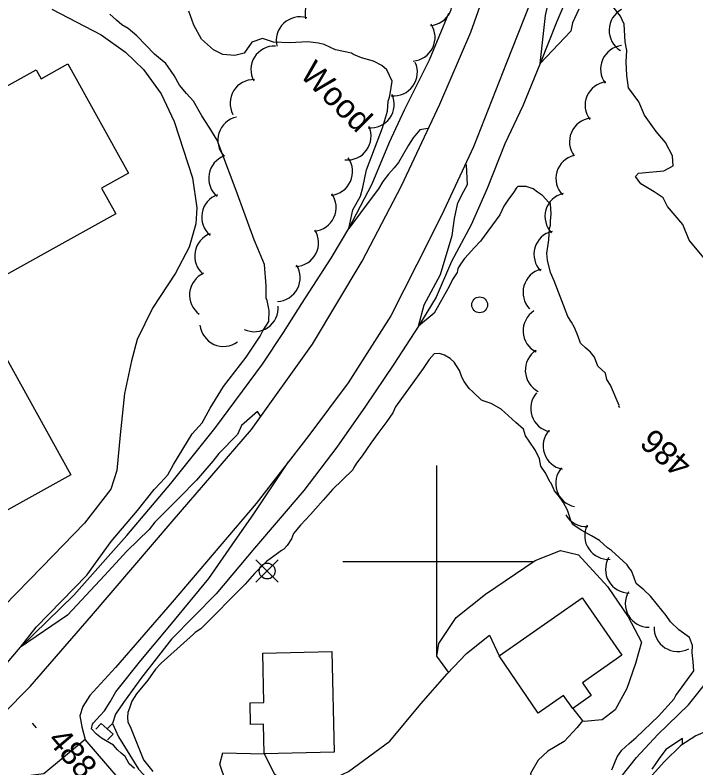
# Model space of a CAD drawing. Extents: x 642515 to 647219, y 6080136 to 6084356.
# Drawn here: x 643746.7 to 643832.8, y 6081773.9 to 6081869.2 of the extents above; entities that cross this region are included whole.
import ezdxf

# ---------------------------------------------------------------- set-up
doc = ezdxf.new("R2010")
doc.units = 0
for name, color, linetype in [('Level 1', 7, 'Continuous'), ('Level 19', 7, 'Continuous'), ('Level 2', 7, 'Continuous'), ('Level 21', 7, 'Continuous'), ('Level 26', 7, 'Continuous'), ('Level 3', 7, 'Continuous'), ('Level 31', 7, 'Continuous'), ('Level 36', 7, 'Continuous'), ('Level 4', 7, 'Continuous'), ('Level 44', 7, 'Continuous'), ('Level 61', 7, 'Continuous')]:
    doc.layers.add(name, color=color, linetype=linetype)

msp = doc.modelspace()

# ---------------------------------------------------------------- linework, layer by layer
at = {"layer": 'Level 1'}
msp.add_lwpolyline([(643801.52, 6081786.029), (643800.837, 6081786.962), (643800.04, 6081788.056), (643800.31, 6081789.656), (643802.474, 6081792.943), (643806.202, 6081795.907), (643812.457, 6081800.146), (643815.675, 6081801.417), (643817.946, 6081800.849), (643821.64, 6081796.862), (643824.227, 6081793.019), (643825.921, 6081789.819), (643825.145, 6081787.135), (643824.074, 6081783.949), (643822.606, 6081781.269), (643820.933, 6081780), (643818.668, 6081779.797), (643818.424, 6081779.836)], dxfattribs=at)
at = {"layer": 'Level 19'}
for points in [[(643751.332, 6081869.936), (643757.594, 6081866.69), (643760.656, 6081864.481), (643762.954, 6081862.273), (643765.177, 6081859.219), (643766.823, 6081855.693), (643769.15, 6081848.592), (643769.684, 6081844.768), (643769.554, 6081842.756), (643768.713, 6081839.784), (643767.002, 6081836.526), (643764.069, 6081832.081), (643762.115, 6081828.129), (643761.421, 6081825.406), (643760.524, 6081821.269), (643759.968, 6081816.067), (643759.575, 6081811.556), (643758.821, 6081809.192), (643755.479, 6081804.889), (643750.114, 6081799.359), (643743.566, 6081792.685)], [(643769.852, 6081761.243), (643772.271, 6081762.309), (643773.463, 6081763.471), (643774.412, 6081764.62), (643774.917, 6081765.704), (643774.145, 6081769.769), (643772.61, 6081774.361), (643772.971, 6081775.804), (643778.215, 6081775.677), (643779.462, 6081773.184), (643780.794, 6081771.996), (643783.042, 6081771.141), (643785.284, 6081771.75), (643788.884, 6081773.448), (643794.105, 6081777.306), (643798.012, 6081782.028), (643801.325, 6081785.824), (643803.774, 6081788.394), (643806.686, 6081790.704), (643807.907, 6081788.08)], [(643817.217, 6081781.425), (643818.448, 6081779.866), (643817.767, 6081779.016), (643816.122, 6081777.262), (643814.082, 6081776.014), (643812.847, 6081774.891), (643811.89, 6081773.214), (643812.229, 6081771.606), (643813.724, 6081769.736), (643815.127, 6081768.023), (643817.381, 6081767.087), (643819.826, 6081766.365), (643821.219, 6081765.934)]]:
    msp.add_lwpolyline(points, dxfattribs=at)
at = {"layer": 'Level 2'}
for points in [[(643817.98, 6081869.899), (643817.18, 6081868.19), (643816.991, 6081867.147), (643813.107, 6081863.057), (643813.772, 6081869.126), (643814.63, 6081872.903)], [(643833.796, 6081838.443), (643831.971, 6081840.68), (643831.131, 6081842.648), (643830.176, 6081843.805), (643829.221, 6081844.961), (643828.673, 6081846.059), (643828.673, 6081846.059), (643827.513, 6081846.791), (643825.856, 6081847.814), (643825.168, 6081848.73), (643825.549, 6081849.147), (643826.907, 6081849.298), (643828.746, 6081849.475), (643829.921, 6081850.093), (643829.858, 6081851.359), (643828.972, 6081853.058), (643827.78, 6081854.423), (643826.313, 6081856.488), (643825.586, 6081858.196), (643824.295, 6081859.953), (643824.056, 6081861.528), (643823.971, 6081863.27), (643824.061, 6081864.703), (643823.846, 6081865.803), (643823.737, 6081868.021), (643823.469, 6081868.562), (643823.285, 6081869.029), (643822.001, 6081870.628)], [(643798.956, 6081854.771), (643798.9, 6081854.824), (643797.906, 6081854.653), (643797.035, 6081853.616), (643796.438, 6081852.713), (643795.184, 6081850.507), (643794.656, 6081849.846), (643793.933, 6081849.055), (643793.218, 6081848.106), (643792.664, 6081847.165), (643791.873, 6081846.133), (643788.926, 6081842.182), (643789.41, 6081844.544), (643790.368, 6081846.258), (643790.675, 6081847.344), (643791.124, 6081849.586), (643793.147, 6081854.883), (643793.803, 6081857.018), (643793.9, 6081858.291), (643794.037, 6081858.774), (643794.135, 6081859.215), (643794.377, 6081860.813), (643793.704, 6081862.243), (643793.075, 6081862.804), (643792.045, 6081863.344), (643790.501, 6081863.738), (643789.517, 6081864.161), (643789.228, 6081864.344), (643787.2, 6081864.792), (643785.804, 6081865.431), (643785.072, 6081865.63), (643783.7, 6081865.796), (643781.46, 6081865.677), (643779.371, 6081865.725), (643777.983, 6081866.206), (643776.643, 6081865.739), (643775.67, 6081864.34), (643774.481, 6081864.039), (643772.949, 6081864.196), (643771.797, 6081864.769), (643770.286, 6081866.116), (643769.315, 6081867.888), (643768.664, 6081869.677)], [(643778.821, 6081831.74), (643778.767, 6081832.014), (643778.594, 6081833.072), (643778.461, 6081833.342), (643778.429, 6081833.973), (643778.462, 6081834.923), (643778.248, 6081837.6), (643777.385, 6081839.65), (643776.931, 6081840.733), (643774.657, 6081846.98), (643772.257, 6081853.339), (643771.254, 6081854.987), (643770.3, 6081856.44), (643769.247, 6081858.283), (643768.359, 6081859.225), (643767.505, 6081860.287), (643766.802, 6081861.516), (643766.066, 6081862.625), (643765.765, 6081863.044), (643764.846, 6081863.787), (643764.343, 6081864.235), (643762.106, 6081866.53), (643760.978, 6081867.46), (643760.193, 6081867.933), (643759.522, 6081868.53), (643758.683, 6081869.278)], [(643823.162, 6081819.523), (643823.043, 6081819.659), (643823.119, 6081819.744), (643822.002, 6081822.336), (643821.559, 6081823.036), (643821.39, 6081823.871), (643820.412, 6081824.742), (643819.984, 6081825.885), (643819.464, 6081826.5), (643818.827, 6081827.069), (643818.189, 6081827.637), (643817.897, 6081828.506), (643817.469, 6081829.648), (643817.068, 6081830.31), (643816.624, 6081831.01), (643814.868, 6081835.523), (643814.413, 6081836.608), (643814.015, 6081838.171), (643813.934, 6081838.998), (643814.21, 6081840.716), (643814.3, 6081842.146), (643814.399, 6081842.587), (643814.413, 6081843.103), (643814.488, 6081844.017), (643814.426, 6081845.281), (643814.216, 6081845.468), (643813.411, 6081846.337), (643812.748, 6081846.777), (643812.207, 6081847.184), (643811.349, 6081847.495), (643810.268, 6081847.477), (643810.115, 6081847.311), (643809.629, 6081846.612), (643809.104, 6081845.871), (643808.507, 6081844.968), (643807.998, 6081843.911), (643805.557, 6081840.574), (643804.758, 6081839.7), (643804.036, 6081838.909), (643803.541, 6081838.368), (643803.017, 6081837.628), (643802.682, 6081837.095), (643802.588, 6081836.576), (643802.029, 6081835.714), (643801.592, 6081834.82), (643799.715, 6081831.434), (643797.735, 6081829.812), (643798.444, 6081832.502), (643800.499, 6081836.333), (643801.978, 6081841.282), (643802.272, 6081843.436), (643802.696, 6081845.399), (643803.463, 6081846.905), (643803.904, 6081847.721), (643803.783, 6081850.17), (643803.651, 6081850.296)], [(643777.771, 6081818.38), (643777.335, 6081818.994), (643775.342, 6081817.229), (643774.838, 6081816.096), (643772.478, 6081813.679), (643771.685, 6081812.729), (643769.644, 6081810.329), (643767.473, 6081808.12), (643764.389, 6081804.994), (643763.634, 6081804.085), (643760.811, 6081801.328), (643758.004, 6081798.257), (643753.335, 6081793.231), (643747.378, 6081789.184), (643749.372, 6081791.698), (643755.763, 6081798.276), (643758.83, 6081802.547), (643762.194, 6081806.478), (643764.303, 6081809.118), (643765.1, 6081809.989), (643766.01, 6081810.986), (643766.745, 6081812.289), (643769.072, 6081816.166), (643770.363, 6081817.578), (643771.352, 6081819.409), (643773.054, 6081822.186), (643775.91, 6081825.894), (643777.701, 6081828.519), (643778.027, 6081829.208), (643778.808, 6081830.396), (643778.821, 6081831.74)], [(643822.181, 6081773.643), (643822.85, 6081775.324), (643823.447, 6081776.158), (643824.364, 6081777.01), (643825.249, 6081777.739), (643828.073, 6081780.459), (643830.042, 6081782.651), (643830.26, 6081783.064), (643832.537, 6081786.196), (643832.474, 6081787.315), (643832.325, 6081788.51), (643832.355, 6081789.395), (643831.974, 6081790.417), (643830.63, 6081791.387), (643829.608, 6081792.374), (643829.038, 6081793.186), (643827.954, 6081794.531), (643827.045, 6081795.645), (643826.234, 6081796.443), (643825.263, 6081797.233), (643824.971, 6081798.1), (643824.647, 6081798.844), (643824.341, 6081799.269), (643824.12, 6081799.618), (643823.101, 6081800.526), (643822.125, 6081801.396), (643821.62, 6081801.769), (643820.602, 6081802.677), (643819.602, 6081803.265), (643818.394, 6081803.962), (643817.894, 6081804.255), (643817.224, 6081804.701), (643817.04, 6081805.092), (643816.556, 6081806.51), (643816.015, 6081807.524), (643815.572, 6081808.222), (643814.927, 6081808.949), (643814.508, 6081809.93), (643814.381, 6081810.043), (643813.745, 6081811.293), (643813.175, 6081812.105), (643813.002, 6081813.018), (643812.499, 6081814.074), (643811.707, 6081815.235), (643811.264, 6081815.934), (643811.016, 6081816.763), (643810.039, 6081817.633), (643808.172, 6081819.297), (643806.921, 6081820.032), (643806.019, 6081820.305), (643805.689, 6081820.447), (643805.689, 6081820.447), (643805.689, 6081820.447), (643804.595, 6081821.497), (643804.135, 6081821.907), (643803.491, 6081822.782), (643803.182, 6081823.358), (643802.9, 6081824.213), (643802.248, 6081825.245), (643801.704, 6081825.73), (643801.004, 6081826.128), (643800.353, 6081826.33), (643799.715, 6081826.296), (643799.069, 6081825.59), (643798.474, 6081824.689), (643798.326, 6081824.444), (643794.805, 6081819.595), (643794.483, 6081818.827), (643793.697, 6081817.719)], [(643793.697, 6081817.719), (643792.57, 6081816.236), (643791.671, 6081815.003), (643790.59, 6081813.405), (643789.877, 6081812.459), (643789.543, 6081811.928), (643789.399, 6081811.604), (643786.841, 6081809.138), (643785.669, 6081807.772), (643784.682, 6081806.693), (643784.037, 6081805.987), (643782.785, 6081804.617), (643781.916, 6081803.583), (643781.67, 6081802.899), (643781.113, 6081802.04), (643780.695, 6081801.583), (643780.384, 6081801.409), (643779.883, 6081801.027), (643778.494, 6081800.005), (643776.968, 6081798.503), (643775.796, 6081797.137), (643770.196, 6081791.51), (643769.46, 6081791.036), (643769.27, 6081790.829), (643765.977, 6081787.89), (643765.172, 6081787.176), (643764.452, 6081786.388), (643763.482, 6081784.994), (643762.048, 6081783.26), (643761.453, 6081782.36), (643761.178, 6081781.477), (643760.966, 6081780.913), (643760.918, 6081780.279), (643760.946, 6081779.728), (643761.346, 6081778.92), (643762.946, 6081774.94), (643764.1, 6081773.462)], [(643761.792, 6081773.823), (643761.122, 6081774.418), (643760.596, 6081775.338), (643760.093, 6081775.785), (643759.632, 6081776.194), (643759.122, 6081776.799), (643757.638, 6081777.667), (643756.972, 6081778.185), (643756.378, 6081778.864), (643756.468, 6081779.46), (643756.62, 6081779.626), (643757.454, 6081780.539), (643757.985, 6081781.12), (643758.728, 6081782.265), (643759.424, 6081783.525), (643762.586, 6081787.483), (643766.245, 6081791.902), (643771.187, 6081797.89), (643774.136, 6081802.114), (643776.901, 6081806.052), (643781.275, 6081812.635)], [(643831.114, 6081776.896), (643831.094, 6081777.615), (643829, 6081776.219), (643828.138, 6081775.089), (643827.248, 6081773.758)]]:
    msp.add_lwpolyline(points, dxfattribs=at)
at = {"layer": 'Level 21'}
for points in [[(643784.317, 6081827.514), (643790.585, 6081838.039), (643795.581, 6081847.58), (643800.417, 6081857.883), (643804.353, 6081867.02), (643808.266, 6081878.096)], [(643812.514, 6081872.438), (643808.868, 6081863.109), (643804.69, 6081852.512), (643800.612, 6081843.817), (643797.486, 6081837.627), (643794.218, 6081831.11), (643788.805, 6081822.639), (643783.857, 6081815.959), (643777.166, 6081807.345), (643766.545, 6081794.881), (643759.397, 6081786.61), (643756.132, 6081783.072), (643755.245, 6081781.663), (643754.868, 6081780.481), (643755.146, 6081779.093), (643755.556, 6081777.511), (643750.326, 6081773.15), (643747.328, 6081772.794), (643745.953, 6081772.201)], [(643658.545, 6081775.96), (643662.775, 6081772.106), (643665.392, 6081770.524), (643667.155, 6081769.857), (643672.258, 6081768.325), (643680.655, 6081766.044), (643693.186, 6081763.178), (643700.07, 6081762.257), (643703.991, 6081761.861), (643709.139, 6081761.81), (643713.075, 6081762.616), (643718.365, 6081763.652), (643722.756, 6081764.963), (643728.28, 6081767.614), (643735.678, 6081772.006), (643737.093, 6081773.249), (643741.891, 6081777.459), (643745.131, 6081780.726), (643748.596, 6081784.221), (643756.349, 6081793.164), (643766.554, 6081805.083), (643776.579, 6081816.717), (643784.317, 6081827.514)], [(643848.805, 6081773.093), (643845.579, 6081776.077), (643843.099, 6081778.059), (643841.576, 6081778.621), (643840.31, 6081779.088), (643837.573, 6081779.226), (643835.501, 6081779.155), (643834.355, 6081778.643), (643832.803, 6081777.951), (643830.879, 6081776.748), (643828.84, 6081774.726), (643827.275, 6081772.973)], [(643762.603, 6081769.31), (643755.556, 6081777.511)]]:
    msp.add_lwpolyline(points, dxfattribs=at)
at = {"layer": 'Level 26'}
for p, q in [((643757.6, 6081779.54), (643756.92, 6081778.82)), ((643757.6, 6081779.54), (643759.08, 6081778.16)), ((643759.08, 6081778.16), (643758.4, 6081777.44))]:
    msp.add_line(p, q, dxfattribs=at)
at = {"layer": 'Level 3'}
msp.add_line((643748.839, 6081779.565), (643749.359, 6081778.956), dxfattribs=at)
at = {"layer": 'Level 31'}
for points in [[(643719.942, 6081869.288), (643721.108, 6081867.187), (643722.625, 6081868.029), (643729.119, 6081856.327), (643725.678, 6081854.417), (643727.938, 6081850.344), (643749.377, 6081862.242), (643750.006, 6081861.109), (643753.378, 6081862.98), (643761.044, 6081849.167), (643757.62, 6081847.267), (643759.424, 6081844.017), (643739.76, 6081833.105), (643742.065, 6081828.952), (643743.358, 6081829.67), (643753.729, 6081810.983), (643736.527, 6081801.437), (643726.188, 6081820.068), (643727.362, 6081820.72), (643724.721, 6081825.435)], [(643807.907, 6081788.08), (643818.413, 6081795.41), (643823.455, 6081788.183), (643818.446, 6081784.688), (643819.575, 6081783.07), (643817.217, 6081781.425), (643816.067, 6081783.073), (643812.872, 6081780.845), (643807.907, 6081788.08)], [(643786.757, 6081788.639), (643787.052, 6081775.881), (643778.215, 6081775.677), (643778.128, 6081779.432), (643776.471, 6081779.394), (643776.408, 6081782.121), (643778.167, 6081782.161), (643778.023, 6081788.415), (643786.757, 6081788.639)]]:
    msp.add_lwpolyline(points, dxfattribs=at)
at = {"layer": 'Level 36'}
for p, q in [((643779.98, 6081797.4), (643777.16, 6081800.22)), ((643777.16, 6081797.4), (643779.98, 6081800.22))]:
    msp.add_line(p, q, dxfattribs=at)
for centre in [(643805.458, 6081832.5), (643778.574, 6081798.815)]:
    msp.add_circle(centre, 1, dxfattribs=at)
at = {"layer": 'Level 4'}
for points in [[(643817.064, 6081872.737), (643815.201, 6081868.366), (643813.107, 6081863.057), (643810.896, 6081857.704), (643808.616, 6081852.872), (643806.382, 6081847.24), (643804.375, 6081842.627), (643801.885, 6081837.991), (643799.955, 6081833.466), (643797.735, 6081829.812), (643794.613, 6081824.986), (643790.994, 6081819.694), (643787.371, 6081814.484), (643783.2, 6081809.006), (643776.995, 6081801.697), (643772.116, 6081795.943), (643766.473, 6081790.191), (643762.6, 6081785.213), (643760.392, 6081782.169), (643759.385, 6081780.713), (643759.008, 6081779.529), (643758.34, 6081778.859)], [(643742.765, 6081783.809), (643747.378, 6081789.184), (643754.141, 6081795.754), (643760.809, 6081803.324), (643766.407, 6081809.877), (643771.943, 6081816.869), (643777.98, 6081825.014), (643780.661, 6081829.01), (643782.959, 6081832.666), (643786.674, 6081838.406), (643788.926, 6081842.182), (643791.844, 6081847.803), (643794.055, 6081853.067), (643795.927, 6081857.189), (643799.091, 6081863.512), (643801.554, 6081869.4)], [(643819.243, 6081767.333), (643822.376, 6081771.533), (643825.294, 6081775.232), (643827.973, 6081778.146), (643831.867, 6081781.899), (643834.523, 6081785.22), (643837.195, 6081787.605), (643839.423, 6081789.926), (643842.336, 6081793.1), (643845.56, 6081797.23), (643848.426, 6081801.22), (643849.977, 6081804.69), (643851.752, 6081809.194)], [(643759.008, 6081779.529), (643759.787, 6081777.845), (643762.309, 6081773.765), (643765.168, 6081770.683), (643769.089, 6081766.417), (643771.623, 6081763.582)]]:
    msp.add_lwpolyline(points, dxfattribs=at)
at = {"layer": 'Level 44'}
for centre, start, end in [((643799.008, 6081870.838), 273.99656, 33.9745), ((643786.357, 6081869.375), 122.82189, 193.35467), ((643824.825, 6081867.241), 118.51532, 238.49327), ((643782.722, 6081865.943), 73.37671, 193.35466), ((643796.815, 6081866.345), 273.99656, 33.9745), ((643779.521, 6081862.256), 88.22376, 208.20171), ((643823.747, 6081862.334), 96.83256, 216.8105), ((643794.574, 6081861.94), 264.21218, 24.19012), ((643776.886, 6081858.006), 88.22376, 208.20171), ((643821.779, 6081857.738), 96.83256, 216.8105), ((643791.648, 6081857.885), 264.21218, 24.19012), ((643775.334, 6081853.343), 102.60802, 222.58596), ((643819.81, 6081853.142), 96.83256, 216.8105), ((643788.723, 6081853.83), 264.21218, 24.19012), ((643774.177, 6081848.528), 109.81892, 229.79687), ((643786.389, 6081849.363), 275.28598, 35.26393), ((643818.105, 6081848.491), 103.88344, 223.86139), ((643773.291, 6081843.607), 109.81892, 229.79687), ((643784.297, 6081844.822), 275.28598, 35.26393), ((643816.715, 6081843.688), 103.88344, 223.86139), ((643772.405, 6081838.686), 109.81892, 229.79687), ((643782.084, 6081840.358), 272.21243, 32.19037), ((643815.325, 6081838.885), 103.88344, 223.86139), ((643779.751, 6081835.935), 272.21243, 32.19037), ((643771.755, 6081833.754), 114.02679, 234.00474), ((643813.935, 6081834.082), 103.88344, 223.86139), ((643776.968, 6081832.103), 244.74262, 4.72057), ((643813.949, 6081829.221), 123.1683, 243.14624), ((643773.06, 6081830.245), 186.05885, 306.0368), ((643814.224, 6081824.228), 123.1683, 243.14624), ((643814.904, 6081819.394), 138.44345, 258.4214), ((643816.485, 6081814.65), 138.44345, 258.4214), ((643818.065, 6081809.907), 138.44345, 258.4214), ((643818.936, 6081807.435), 210.04721, 274.04166), ((643821.735, 6081803.292), 154.06372, 274.04167), ((643824.37, 6081799.022), 150.12036, 270.09831), ((643826.878, 6081794.696), 150.12036, 270.09831), ((643830.505, 6081791.642), 177.55015, 297.52809)]:
    msp.add_arc(centre, 3, start, end, dxfattribs=at)
at = {"layer": 'Level 61'}
for p, q in [((643800, 6081812.16), (643800, 6081788.16)), ((643812.16, 6081800), (643788.16, 6081800))]:
    msp.add_line(p, q, dxfattribs=at)

# ---------------------------------------------------------------- texts
at = {"layer": 'Level 2'}
msp.add_text('486', height=3, rotation=138.86232, dxfattribs=at).set_placement((643832.52, 6081812.63))
at = {"layer": 'Level 3'}
msp.add_text('488,9', height=3, rotation=310.4987, dxfattribs=at).set_placement((643750.68, 6081777.35))
at = {"layer": 'Level 44'}
msp.add_text('Wood', height=2.9999, rotation=315.1749, dxfattribs=at).set_placement((643782.58, 6081861.51))

doc.saveas('drawing.dxf')
